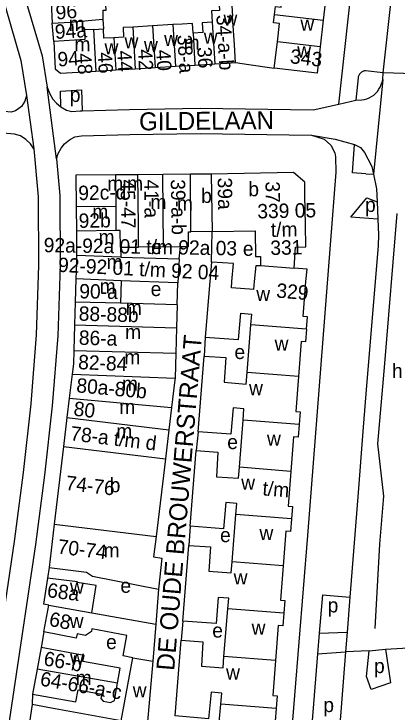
# Model space of a CAD drawing. Extents: x 159902 to 161769, y 383692 to 384875.
# Drawn here: x 161124 to 161230.6, y 384130.3 to 384324.5 of the extents above; entities that cross this region are included whole.
import ezdxf

# ---------------------------------------------------------------- set-up
doc = ezdxf.new("R2010")
doc.units = 0
for name, color, linetype in [('BLT_Basislijn', 7, 'Continuous'), ('BLT_Bebouwing', 7, 'Continuous'), ('BLT_Centroide', 7, 'Continuous'), ('BLT_Huisnummer', 7, 'Continuous'), ('BLT_Huisnummer_ tussenligend', 7, 'Continuous'), ('BLT_Huisnummer_reeks', 7, 'Continuous'), ('BLT_Onderdoorgang_en_onderverdeling', 7, 'Continuous'), ('BLT_Onderverdeling_panden', 7, 'Continuous'), ('BLT_Straatnaam', 7, 'Continuous'), ('BLT_Vlakafsluiter', 7, 'Continuous')]:
    doc.layers.add(name, color=color, linetype=linetype)

msp = doc.modelspace()

# ---------------------------------------------------------------- linework, layer by layer
at = {"layer": 'BLT_Basislijn'}
for p, q in [((161226.83, 384308.12), (161230.58, 384343.23)), ((161185.66, 384310.91), (161189.39, 384310.38)), ((161189.39, 384310.38), (161196.44, 384309.38)), ((161226.83, 384308.12), (161221.9, 384308.63)), ((161226.68, 384306.2), (161226.83, 384308.12)), ((161219.83, 384306.67), (161219.14, 384300.44)), ((161219.14, 384300.44), (161220.84, 384300.53)), ((161221.98, 384280.01), (161224.12, 384279.86)), ((161230.59, 384268.99), (161227.2, 384227.2)), ((161178.95, 384255.42), (161179.14, 384263.91)), ((161170.03, 384256.36), (161170.38, 384259.73)), ((161169.39, 384243.56), (161169.64, 384249.7)), ((161177.27, 384234.57), (161176.93, 384229.24)), ((161175.29, 384208.25), (161174.68, 384202.99)), ((161173.08, 384181.94), (161172.7, 384176.64)), ((161133.76, 384170.48), (161133.36, 384167.53)), ((161164.27, 384164.48), (161163.53, 384154.68)), ((161209.88, 384162.83), (161208.98, 384152.25)), ((161209.88, 384162.83), (161217.53, 384162.21)), ((161217.53, 384162.21), (161216.73, 384152.52)), ((161132.32, 384152.56), (161131.57, 384148.21)), ((161208.98, 384152.25), (161216.73, 384152.52)), ((161216.73, 384152.52), (161216.28, 384146.98)), ((161208.98, 384152.25), (161208.49, 384146.42)), ((161208.49, 384146.42), (161216.28, 384146.98)), ((161216.28, 384146.98), (161213.8, 384114.43)), ((161222.93, 384147.28), (161227.46, 384147.75)), ((161208.49, 384146.42), (161205.98, 384114.9)), ((161129.2, 384135.22), (161129.03, 384132.33))]:
    msp.add_line(p, q, dxfattribs=at)
for points in [[(161091.04, 384402.68), (161092.89, 384399.78), (161106.05, 384377.98), (161112.13, 384366.07), (161119.42, 384350), (161125.75, 384333.48), (161131.82, 384312.82), (161133.22, 384304.1)], [(161105.32, 384366.21), (161106.73, 384363.46), (161113.88, 384347.69), (161120.06, 384331.56), (161125.95, 384311.5), (161127.52, 384301.77)], [(161214.46, 384299.39), (161221.43, 384362.75), (161219.74, 384365.24), (161218.3, 384366.34), (161214.15, 384366.82)], [(161221.9, 384308.63), (161221.5, 384308.59), (161221.11, 384308.47), (161220.75, 384308.28), (161220.44, 384308.03), (161220.18, 384307.71), (161219.98, 384307.35), (161219.87, 384306.97), (161219.83, 384306.67)], [(161220.84, 384300.53), (161221.56, 384300.66), (161222.26, 384300.86), (161222.93, 384301.13), (161223.57, 384301.48), (161224.16, 384301.9), (161224.71, 384302.38), (161225.2, 384302.91), (161225.62, 384303.5), (161225.99, 384304.13), (161226.27, 384304.8), (161226.49, 384305.49), (161226.68, 384306.2)], [(161133.22, 384304.1), (161134, 384302.23), (161134.8, 384300.77), (161135.84, 384299.65), (161137.01, 384298.62), (161137.02, 384298.6)], [(161137.02, 384298.6), (161136.93, 384302.97), (161142.76, 384303.32), (161142.95, 384297.53)], [(161127.52, 384301.77), (161127.06, 384300.19), (161126.12, 384298.74), (161125.36, 384298.11), (161124.4, 384297.49), (161123.24, 384297.14), (161121.25, 384297.34)], [(161214.46, 384299.39), (161219.14, 384300.44)], [(161137.02, 384298.6), (161138.63, 384297.68), (161140.15, 384297.35), (161142.41, 384297.52), (161142.95, 384297.53)], [(161142.95, 384297.53), (161156.14, 384297.89), (161175.8, 384298.23), (161207.32, 384297.76)], [(161207.32, 384297.76), (161214.46, 384299.39)], [(161129.51, 384286.96), (161128.63, 384288.3), (161127.27, 384289.52), (161125.78, 384290.52), (161124.14, 384291.02), (161120.95, 384291.34)], [(161135.8, 384284.12), (161136.28, 384285.64), (161137.12, 384287.15), (161138.06, 384288.35), (161139.43, 384289.43), (161140.96, 384290.29), (161142.76, 384290.53), (161156.3, 384290.9), (161175.8, 384291.23), (161206.86, 384290.77)], [(161206.86, 384290.77), (161210.33, 384289.66), (161212.25, 384287.97), (161213.36, 384285.84), (161213.55, 384284.75), (161213.59, 384280.48), (161205.71, 384179.4), (161197.23, 384075.56)], [(161206.86, 384290.77), (161213.4, 384289.64), (161218.81, 384288.14)], [(161129.51, 384286.96), (161130.75, 384273.62), (161130.85, 384254.44), (161130.21, 384235.22), (161128.68, 384216.03), (161126.54, 384196.86), (161124.02, 384177.72), (161118.2, 384138.73)], [(161221.98, 384280.01), (161218.23, 384280.29), (161218.81, 384288.14)], [(161218.81, 384288.14), (161220.47, 384287.34), (161221.6, 384285.95), (161222.49, 384284.19), (161223.59, 384282.03), (161224.12, 384279.86)], [(161135.8, 384284.12), (161136.75, 384273.91), (161136.85, 384254.36), (161136.2, 384234.88), (161134.66, 384215.46), (161132.5, 384196.14), (161129.97, 384176.89), (161111.84, 384055.6), (161110.08, 384045.39)], [(161225.32, 384267.36), (161217.77, 384267.94), (161222.24, 384273.29), (161225.08, 384272.23)], [(161225.08, 384272.23), (161225.19, 384269.92), (161225.32, 384267.36)], [(161225.32, 384267.36), (161225.53, 384262.97), (161225.39, 384259.96)], [(161225.39, 384259.96), (161222.13, 384221.1), (161221.19, 384209.48)], [(161227.2, 384227.2), (161225.19, 384204.84), (161226.84, 384190.31), (161225.73, 384176.98), (161224.42, 384153.49)], [(161221.19, 384209.48), (161219.76, 384190.11), (161217.53, 384162.21)], [(161171.02, 384155.54), (161170.58, 384150.24)], [(161227.46, 384147.75), (161228.86, 384138.44), (161223.4, 384136.58), (161222.18, 384140.15), (161222.93, 384147.28)]]:
    msp.add_lwpolyline(points, dxfattribs=at)
at = {"layer": 'BLT_Bebouwing'}
for p, q in [((161210.96, 384330), (161210.11, 384322.7)), ((161134.33, 384327.66), (161134.68, 384321.86)), ((161184.56, 384328.22), (161184.86, 384323.88)), ((161135.06, 384316.79), (161134.68, 384321.86)), ((161148.74, 384322.98), (161148.9, 384320.33)), ((161168.25, 384321.49), (161162.6, 384321.16)), ((161210.11, 384322.7), (161209.26, 384315.35)), ((161196.44, 384309.38), (161197.35, 384316.73)), ((161163.3, 384309.56), (161168.95, 384309.91)), ((161168.95, 384309.91), (161174.39, 384310.21)), ((161174.39, 384310.21), (161179.89, 384310.56)), ((161146.8, 384308.57), (161152.33, 384308.9)), ((161152.33, 384308.9), (161157.77, 384309.23)), ((161157.77, 384309.23), (161163.3, 384309.56)), ((161165.44, 384279.81), (161158.52, 384279.75)), ((161173.12, 384279.88), (161165.44, 384279.81)), ((161178.89, 384279.92), (161173.12, 384279.88)), ((161141.31, 384270.83), (161141.37, 384264.02)), ((161141.37, 384264.02), (161141.43, 384257.24)), ((161179.14, 384263.91), (161173.26, 384263.83)), ((161153.68, 384259.58), (161158.7, 384259.62)), ((161165.62, 384259.68), (161158.7, 384259.62)), ((161153.83, 384250.26), (161153.68, 384244.01)), ((161141.05, 384244.33), (161140.87, 384237.95)), ((161169.39, 384243.56), (161153.68, 384244.01)), ((161169.39, 384243.56), (161169.22, 384237.15)), ((161189.96, 384237.95), (161190.2, 384240.99)), ((161140.87, 384237.95), (161140.67, 384230.88)), ((161188.9, 384224.71), (161189.96, 384237.95)), ((161169.22, 384237.15), (161169.03, 384230.08)), ((161169.03, 384230.08), (161168.84, 384223.1)), ((161140.22, 384224.3), (161139.41, 384217.57)), ((161188.64, 384221.47), (161188.9, 384224.71)), ((161139.41, 384217.57), (161138.76, 384212.16)), ((161167.9, 384214.98), (161167.15, 384208.75)), ((161187.79, 384211.48), (161188.03, 384214.63)), ((161138.76, 384212.16), (161137.8, 384204.14)), ((161186.78, 384198.34), (161187.79, 384211.48)), ((161167.15, 384208.75), (161166.19, 384200.73)), ((161137.8, 384204.14), (161135.21, 384182.52)), ((161166.19, 384200.73), (161163.58, 384179.14)), ((161186.55, 384195.34), (161186.78, 384198.34)), ((161185.81, 384185.2), (161186.07, 384188.28)), ((161184.73, 384172.09), (161185.81, 384185.2)), ((161135.21, 384182.52), (161133.76, 384170.48)), ((161184.47, 384168.98), (161184.73, 384172.09)), ((161133.76, 384170.48), (161144.24, 384169.16)), ((161133.36, 384167.53), (161132.23, 384160.31)), ((161133.75, 384160.02), (161132.23, 384160.31)), ((161183.55, 384158.96), (161183.79, 384161.9)), ((161132.32, 384152.56), (161133.75, 384160.02)), ((161182.47, 384145.71), (161183.55, 384158.96)), ((161145.71, 384157.88), (161163.53, 384154.68)), ((161163.53, 384154.68), (161162.62, 384144.39)), ((161131.57, 384148.21), (161130.47, 384142.18)), ((161182.22, 384142.56), (161182.47, 384145.71)), ((161162.62, 384144.39), (161161.06, 384126.51)), ((161130.47, 384142.18), (161129.2, 384135.22)), ((161181.57, 384132.47), (161181.83, 384135.52)), ((161129.03, 384132.33), (161127.5, 384122.36))]:
    msp.add_line(p, q, dxfattribs=at)
for points in [[(161148.74, 384322.98), (161148.87, 384322.99), (161148.86, 384325.48), (161149.63, 384325.53), (161149.33, 384331.01), (161148.98, 384331.27)], [(161180.81, 384331.62), (161181.18, 384325.43), (161179, 384325.29), (161179.19, 384322.2)], [(161196.52, 384324.28), (161196.78, 384326.55), (161198.39, 384326.36), (161198.99, 384331.4)], [(161185.66, 384310.91), (161185.36, 384315.9), (161184.86, 384323.88)], [(161197.35, 384316.73), (161197.94, 384321.82), (161196.25, 384322.02), (161196.52, 384324.28)], [(161173.85, 384319.14), (161173.69, 384321.82), (161170.87, 384321.65), (161168.25, 384321.49)], [(161179.19, 384322.2), (161176.42, 384322.03), (161176.59, 384319.3), (161173.85, 384319.14)], [(161151.79, 384317.84), (161149.06, 384317.68), (161148.9, 384320.33)], [(161157.07, 384320.82), (161154.36, 384320.66), (161154.52, 384318.01), (161151.79, 384317.84)], [(161162.6, 384321.16), (161157.07, 384320.82)], [(161135.06, 384316.79), (161135.51, 384309.23), (161136.93, 384307.97), (161146.8, 384308.57)], [(161209.26, 384315.35), (161208.4, 384307.99), (161196.44, 384309.38)], [(161179.89, 384310.56), (161183.35, 384310.77), (161185.66, 384310.91)], [(161152.36, 384279.7), (161141.24, 384279.6), (161141.31, 384270.83)], [(161158.52, 384279.75), (161152.36, 384279.7)], [(161202.01, 384253.73), (161202.37, 384259.58), (161205.29, 384259.65), (161205.15, 384265.78), (161205.02, 384274.05), (161204.96, 384277.71), (161201.86, 384280.37), (161178.89, 384279.92)], [(161170.38, 384259.73), (161172.59, 384259.74), (161172.55, 384263.83), (161173.26, 384263.83)], [(161179.14, 384263.91), (161191.15, 384264.1), (161191.27, 384256.95), (161192.62, 384256.97), (161192.65, 384254.51)], [(161153.68, 384259.58), (161153.74, 384256.76)], [(161165.62, 384259.68), (161170.38, 384259.73)], [(161141.43, 384257.24), (161141.44, 384255.16), (161141.25, 384250.8)], [(161153.74, 384256.76), (161170.03, 384256.36)], [(161170.03, 384256.36), (161169.64, 384249.7)], [(161178.95, 384255.42), (161178.51, 384250), (161177.27, 384234.57)], [(161190.81, 384247.81), (161184.55, 384248.3), (161184.69, 384250), (161185.11, 384255.08), (161178.95, 384255.42)], [(161190.81, 384247.81), (161191, 384250), (161191.41, 384254.49), (161192.65, 384254.51)], [(161205.45, 384236.73), (161205.72, 384240.23), (161204.49, 384240.32), (161205.29, 384250), (161205.6, 384253.45), (161202.01, 384253.73)], [(161141.25, 384250.8), (161141.05, 384244.33)], [(161169.64, 384249.7), (161169.49, 384249.7), (161153.83, 384250.26)], [(161177.27, 384234.57), (161186.53, 384233.86), (161187.15, 384241.24), (161190.2, 384240.99)], [(161205.45, 384236.73), (161205.17, 384233.24), (161203.97, 384233.34), (161203.2, 384223.59)], [(161140.67, 384230.88), (161140.57, 384227.17), (161140.22, 384224.3)], [(161175.29, 384208.25), (161176.93, 384229.24)], [(161176.93, 384229.24), (161182.95, 384228.92), (161182.56, 384222.02), (161188.64, 384221.47)], [(161168.84, 384223.1), (161168.83, 384222.69), (161167.9, 384214.98)], [(161203.2, 384223.59), (161202.44, 384213.84), (161203.67, 384213.74), (161203.4, 384210.25)], [(161188.03, 384214.63), (161185, 384214.87), (161184.37, 384207.58), (161175.29, 384208.25)], [(161203.4, 384210.25), (161203.12, 384206.76), (161201.83, 384206.86), (161201.07, 384197.22)], [(161173.08, 384181.94), (161174.68, 384202.99)], [(161174.68, 384202.99), (161180.73, 384202.58), (161180.38, 384195.67), (161186.55, 384195.34)], [(161201.07, 384197.22), (161200.31, 384187.58), (161201.53, 384187.49), (161201.25, 384183.99)], [(161186.07, 384188.28), (161183.03, 384188.52), (161182.38, 384181.19), (161173.08, 384181.94)], [(161201.25, 384183.99), (161200.98, 384180.49), (161199.67, 384180.59), (161198.92, 384170.98)], [(161163.58, 384179.14), (161162.89, 384173.4), (161165.19, 384173.1), (161164.27, 384164.48)], [(161171.02, 384155.54), (161172.7, 384176.64)], [(161172.7, 384176.64), (161178.68, 384176.2), (161178.21, 384169.46), (161184.47, 384168.98)], [(161198.92, 384170.98), (161198.16, 384161.36), (161199.38, 384161.27), (161199.1, 384157.74)], [(161144.24, 384169.16), (161145.9, 384168.05), (161164.27, 384164.48)], [(161145.71, 384157.88), (161146.9, 384165.5), (161141.64, 384166.33), (161141.66, 384166.47), (161133.36, 384167.53)], [(161183.79, 384161.9), (161180.86, 384162.14), (161180.27, 384154.86), (161171.02, 384155.54)], [(161199.1, 384157.74), (161198.83, 384154.21), (161197.56, 384154.31), (161196.8, 384144.59)], [(161157.13, 384145.39), (161154.37, 384145.89), (161155.45, 384151.55), (161145.72, 384153.4), (161145.58, 384152.68), (161143.94, 384151.56), (161141.59, 384152.01), (161141.36, 384150.83), (161132.32, 384152.56)], [(161168.89, 384129.2), (161170.58, 384150.24)], [(161170.58, 384150.24), (161176.62, 384149.77), (161176.23, 384143.02), (161182.22, 384142.56)], [(161152.79, 384138.28), (161153.54, 384142.52), (161143.21, 384144.33), (161143.51, 384146.04), (161131.57, 384148.21)], [(161153.89, 384127.82), (161157.13, 384145.39)], [(161196.8, 384144.59), (161196.04, 384134.87), (161197.28, 384134.77), (161197, 384131.26)], [(161129.2, 384135.22), (161141.25, 384133.12), (161141.83, 384136.43), (161148.49, 384135.26), (161148.18, 384134.06), (161148.85, 384133.28), (161150.91, 384132.93), (161151.95, 384133.47), (161152.15, 384134.62), (161152.79, 384138.28)], [(161181.83, 384135.52), (161178.86, 384135.76), (161178.19, 384128.38), (161168.89, 384129.2)], [(161153.89, 384127.82), (161134.46, 384131.35), (161129.03, 384132.33)], [(161180.71, 384122.41), (161181.57, 384132.47)], [(161197, 384131.26), (161196.73, 384127.74), (161195.44, 384127.85), (161194.92, 384121.29)]]:
    msp.add_lwpolyline(points, dxfattribs=at)
at = {"layer": 'BLT_Onderdoorgang_en_onderverdeling'}
msp.add_line((161173.26, 384263.83), (161173.12, 384279.88), dxfattribs=at)
msp.add_lwpolyline([(161178.89, 384279.92), (161178.89, 384279.8), (161179.14, 384263.91)], dxfattribs=at)
at = {"layer": 'BLT_Onderverdeling_panden'}
for p, q in [((161196.52, 384324.28), (161210.11, 384322.7)), ((161168.25, 384321.49), (161168.95, 384309.91)), ((161179.19, 384322.2), (161179.89, 384310.56)), ((161146.1, 384320.16), (161148.9, 384320.33)), ((161146.1, 384320.16), (161146.8, 384308.57)), ((161157.07, 384320.82), (161157.77, 384309.23)), ((161162.6, 384321.16), (161163.3, 384309.56)), ((161151.79, 384317.84), (161152.33, 384308.9)), ((161173.85, 384319.14), (161174.39, 384310.21)), ((161209.26, 384315.35), (161197.35, 384316.73)), ((161158.65, 384265.41), (161158.52, 384279.75)), ((161165.62, 384259.68), (161165.44, 384279.81)), ((161152.43, 384270.88), (161141.31, 384270.83)), ((161158.7, 384259.62), (161158.65, 384265.41)), ((161152.49, 384264.23), (161141.37, 384264.02)), ((161153.74, 384256.76), (161141.43, 384257.24)), ((161192.65, 384254.51), (161202.01, 384253.73)), ((161153.83, 384250.26), (161141.25, 384250.8)), ((161153.68, 384244.01), (161141.05, 384244.33)), ((161140.87, 384237.95), (161169.22, 384237.15)), ((161205.45, 384236.73), (161189.96, 384237.95)), ((161140.67, 384230.88), (161169.03, 384230.08)), ((161140.22, 384224.3), (161168.84, 384223.1)), ((161203.2, 384223.59), (161188.9, 384224.71)), ((161139.41, 384217.57), (161167.9, 384214.98)), ((161138.76, 384212.16), (161167.15, 384208.75)), ((161203.4, 384210.25), (161187.79, 384211.48)), ((161137.8, 384204.14), (161166.19, 384200.73)), ((161201.07, 384197.22), (161186.78, 384198.34)), ((161201.25, 384183.99), (161185.81, 384185.2)), ((161135.21, 384182.52), (161163.58, 384179.14)), ((161198.92, 384170.98), (161184.73, 384172.09)), ((161133.75, 384160.02), (161145.71, 384157.88)), ((161199.1, 384157.74), (161183.55, 384158.96)), ((161157.13, 384145.39), (161162.62, 384144.39)), ((161196.8, 384144.59), (161182.47, 384145.71)), ((161152.79, 384138.28), (161130.47, 384142.18)), ((161197, 384131.26), (161181.57, 384132.47))]:
    msp.add_line(p, q, dxfattribs=at)
for points in [[(161134.68, 384321.86), (161139.67, 384322.16), (161148.74, 384322.98)], [(161146.1, 384320.16), (161143.6, 384320.01), (161143.77, 384317.31), (161135.06, 384316.79)], [(161152.43, 384270.88), (161152.36, 384279.7)], [(161152.49, 384264.23), (161152.43, 384270.88)], [(161153.68, 384259.58), (161153.6, 384264.25), (161152.49, 384264.23)]]:
    msp.add_lwpolyline(points, dxfattribs=at)
at = {"layer": 'BLT_Vlakafsluiter'}
for p, q in [((161242.28, 384307.53), (161226.83, 384308.12)), ((161226.68, 384306.2), (161224.12, 384279.86)), ((161135.8, 384284.12), (161133.22, 384304.1)), ((161127.52, 384301.77), (161129.51, 384286.96)), ((161222.93, 384147.28), (161216.28, 384146.98)), ((161227.46, 384147.75), (161236.53, 384148.28))]:
    msp.add_line(p, q, dxfattribs=at)
msp.add_lwpolyline([(161224.12, 384279.86), (161224.9, 384275.85), (161225.08, 384272.23)], dxfattribs=at)

# ---------------------------------------------------------------- texts
at = {"layer": 'BLT_Centroide'}
for s, p in [('w', (161182.33, 384321.22)), ('m', (161139.23, 384319.75)), ('w', (161203.74, 384319.81)), ('w', (161154.78, 384314.88)), ('w', (161165.8, 384315.53)), ('m', (161171.23, 384314.5)), ('w', (161176.84, 384316.22)), ('m', (161140.84, 384314.06)), ('w', (161149.22, 384313.2)), ('w', (161160.19, 384313.83)), ('w', (161202.86, 384312.34)), ('p', (161139.55, 384299.99)), ('m', (161149.97, 384275.3)), ('m', (161155.5, 384275.33)), ('b', (161189.25, 384273.74)), ('b', (161176.12, 384271.89)), ('m', (161162, 384270.16)), ('m', (161169.36, 384269.78)), ('p', (161221.74, 384269.38)), ('m', (161145.8, 384267.47)), ('m', (161147.54, 384260.41)), ('e', (161162.16, 384257.66)), ('e', (161187.73, 384257.18)), ('m', (161149.77, 384253.47)), ('m', (161147.85, 384246.75)), ('e', (161162.06, 384245.98)), ('w', (161191.46, 384244.62)), ('m', (161155.13, 384240.75)), ('m', (161154.95, 384234)), ('w', (161196.57, 384230.78)), ('m', (161154.75, 384227)), ('e', (161185.39, 384228.46)), ('h', (161229.26, 384223.16)), ('m', (161154.06, 384219.62)), ('w', (161189.44, 384218.41)), ('m', (161153.29, 384213.16)), ('m', (161152.48, 384206.44)), ('w', (161194.44, 384204.34)), ('e', (161183.38, 384203.41)), ('b', (161150.66, 384191.41)), ('w', (161187.26, 384192.09)), ('e', (161181.38, 384177.53)), ('w', (161192.34, 384178.09)), ('m', (161148.95, 384173.28)), ('w', (161185.16, 384165.75)), ('w', (161139.6, 384163.16)), ('e', (161153.64, 384163.44)), ('p', (161211.33, 384157.99)), ('w', (161139.52, 384153.64)), ('w', (161190.16, 384151.78)), ('e', (161179.21, 384150.98)), ('e', (161149.65, 384147.78)), ('w', (161139.62, 384143.41)), ('p', (161224.25, 384141.1)), ('m', (161141.19, 384137.81)), ('w', (161183.05, 384139.31)), ('w', (161157.07, 384134.38)), ('p', (161210.13, 384130.25))]:
    msp.add_text(s, height=4, dxfattribs=at).set_placement(p)
at = {"layer": 'BLT_Huisnummer'}
for s, rotation, p in [('96', 5.1333, (161135.79, 384322.86)), ('38-a', 273.4531, (161169.47, 384318.55)), ('46', 273.4498, (161147.29, 384313.71)), ('42', 273.4505, (161158.46, 384314.55)), ('92b', 1.0769, (161142.05, 384264.94)), ('80', 353.1564, (161140.45, 384212.75)), ('68a', 352.8703, (161133.08, 384162.26)), ('68', 349.1987, (161133.57, 384154.27))]:
    msp.add_text(s, height=4, rotation=rotation, dxfattribs=at).set_placement(p)
at = {"layer": 'BLT_Huisnummer_ tussenligend'}
for s, rotation, p in [('94a', 3.4497, (161135.5, 384317.49)), ('44', 273.4505, (161152.7, 384314.18)), ('40', 273.4531, (161163.56, 384314.43)), ('36', 273.4432, (161175, 384315.17))]:
    msp.add_text(s, height=4, rotation=rotation, dxfattribs=at).set_placement(p)
at = {"layer": 'BLT_Huisnummer_reeks'}
for s, rotation, p in [('34-a-b', 273.4432, (161180.32, 384324.11)), ('94', 3.4505, (161136.25, 384309.82)), ('343', 353.3737, (161200.71, 384310.77)), ('48', 273.4566, (161141.52, 384313.44)), ('39a', 270.8977, (161180.7, 384278.91)), ('92c-d', 1.0774, (161141.95, 384272.66)), ('45-47', 271.0966, (161153.66, 384278.4)), ('41-a', 270.4915, (161160.27, 384278.38)), ('39-a-b', 271.0942, (161167.64, 384278.44)), ('37', 270.8977, (161194.01, 384277.85)), ('339 05', 1.1423, (161191.79, 384267.57)), ('t/m', 1.1423, (161195.54, 384262.43)), ('92a-92a 01 t/m 92a 03', 358.9981, (161132.26, 384258.2)), ('331', 1.1423, (161195.41, 384257.4)), ('92-92 01 t/m 92 04', 357.0697, (161136.2, 384252.73)), ('329', 355.2663, (161196.92, 384245.59)), ('90-a', 358.9981, (161142.16, 384245.35)), ('88-88b', 358.3815, (161141.99, 384239.15)), ('86-a', 358.3842, (161142.02, 384232.45)), ('82-84', 357.5974, (161141.81, 384225.66)), ('80a-80b', 354.794, (161141.25, 384219.23)), ('78-a t/m d', 353.1579, (161139.53, 384205.87)), ('74-76', 353.1577, (161138.23, 384192.11)), ('t/m', 355.505, (161193.09, 384190.55)), ('70-74', 352.8703, (161135.98, 384174.42)), ('66-b', 350.0663, (161132.07, 384143.29)), ('64-66-a-c', 350.0832, (161131.08, 384137.66))]:
    msp.add_text(s, height=4, rotation=rotation, dxfattribs=at).set_placement(p)
at = {"layer": 'BLT_Straatnaam'}
for s, rotation, p in [('GILDELAAN', 0.5564, (161158.86, 384292.06)), ('DE OUDE BROUWERSTRAAT', 85.2621, (161168.6, 384141.65))]:
    msp.add_text(s, height=5, rotation=rotation, dxfattribs=at).set_placement(p)

doc.saveas('drawing.dxf')
